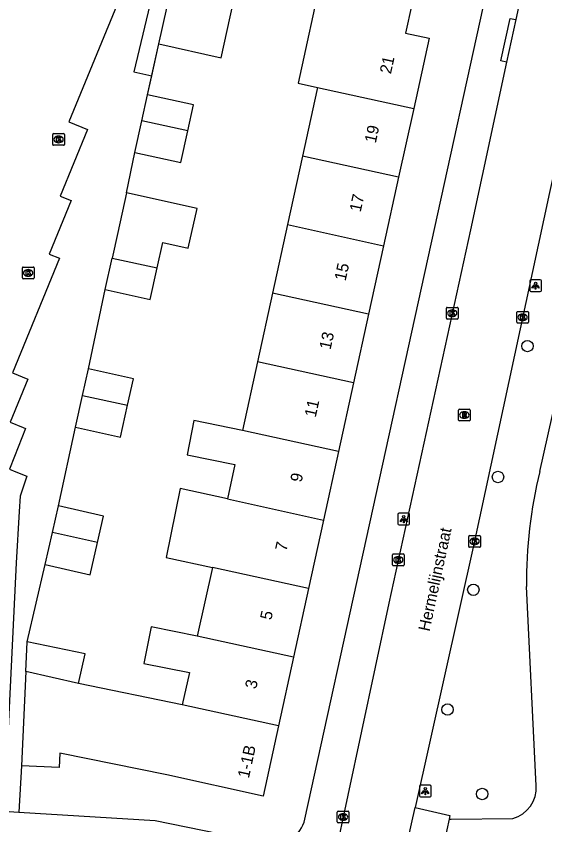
# Model space of a CAD drawing. Extents: x 160026 to 161302, y 384757 to 385701.
# Drawn here: x 160527 to 160572.2, y 385069.6 to 385138.7 of the extents above; entities that cross this region are included whole.
import ezdxf

# ---------------------------------------------------------------- set-up
doc = ezdxf.new("R2010")
doc.units = 0
for name, color, linetype in [('IMGEO_Boom', 7, 'Continuous'), ('IMGEO_Kolk', 7, 'Continuous'), ('IMGEO_Lichtpunt', 7, 'Continuous'), ('IMGEO_Muur', 7, 'Continuous'), ('IMGEO_Openbare_ruimte_label', 7, 'Continuous'), ('IMGEO_Pand', 7, 'Continuous'), ('IMGEO_Pand_nummerreeks', 7, 'Continuous'), ('IMGEO_Rijbaan_lokaal_open', 7, 'Continuous'), ('IMGEO_Rioolput', 7, 'Continuous'), ('IMGEO_Voetpad_halfverhard', 7, 'Continuous'), ('IMGEO_Voetpad_open', 7, 'Continuous')]:
    doc.layers.add(name, color=color, linetype=linetype)

msp = doc.modelspace()

# ---------------------------------------------------------------- linework, layer by layer
at = {"layer": 'IMGEO_Boom'}
for centre in [(160570.697, 385110.47), (160568.181, 385099.283), (160566.081, 385089.642), (160563.878, 385079.404), (160566.84, 385072.188)]:
    msp.add_circle(centre, 0.489, dxfattribs=at)
at = {"layer": 'IMGEO_Kolk'}
for p, q in [((160530.217, 385128.63), (160531.069, 385128.63)), ((160530.142, 385127.704), (160530.142, 385128.556)), ((160530.63, 385128.41), (160530.655, 385128.41)), ((160531.143, 385128.556), (160531.143, 385127.704)), ((160531.069, 385127.63), (160530.217, 385127.63)), ((160530.653, 385127.85), (160530.628, 385127.85)), ((160527.545, 385116.298), (160527.545, 385117.15)), ((160527.62, 385117.224), (160528.472, 385117.224)), ((160528.033, 385117.004), (160528.058, 385117.004)), ((160528.546, 385117.15), (160528.546, 385116.298)), ((160528.472, 385116.224), (160527.62, 385116.224)), ((160528.056, 385116.444), (160528.031, 385116.444)), ((160563.775, 385112.85), (160563.775, 385113.702)), ((160563.85, 385113.776), (160564.702, 385113.776)), ((160564.263, 385113.556), (160564.288, 385113.556)), ((160564.776, 385113.702), (160564.776, 385112.85)), ((160569.862, 385113.428), (160570.714, 385113.428)), ((160564.702, 385112.776), (160563.85, 385112.776)), ((160564.286, 385112.996), (160564.261, 385112.996)), ((160569.787, 385112.502), (160569.787, 385113.354)), ((160570.275, 385113.208), (160570.3, 385113.208)), ((160570.788, 385113.354), (160570.788, 385112.502)), ((160570.714, 385112.428), (160569.862, 385112.428)), ((160570.298, 385112.648), (160570.273, 385112.648)), ((160565.682, 385093.345), (160565.682, 385094.197)), ((160565.757, 385094.271), (160566.609, 385094.271)), ((160566.17, 385094.051), (160566.195, 385094.051)), ((160566.683, 385094.197), (160566.683, 385093.345)), ((160566.193, 385093.491), (160566.168, 385093.491)), ((160559.238, 385092.699), (160560.09, 385092.699)), ((160566.609, 385093.271), (160565.757, 385093.271)), ((160559.163, 385091.773), (160559.163, 385092.625)), ((160559.651, 385092.479), (160559.676, 385092.479)), ((160560.164, 385092.625), (160560.164, 385091.773)), ((160560.09, 385091.699), (160559.238, 385091.699)), ((160559.674, 385091.919), (160559.649, 385091.919)), ((160554.449, 385069.797), (160554.449, 385070.649)), ((160554.524, 385070.723), (160555.376, 385070.723)), ((160555.45, 385070.649), (160555.45, 385069.797)), ((160554.96, 385069.943), (160554.935, 385069.943)), ((160554.937, 385070.503), (160554.962, 385070.503)), ((160555.376, 385069.723), (160554.524, 385069.723))]:
    msp.add_line(p, q, dxfattribs=at)
for points in [[(160530.217, 385128.63), (160531.069, 385128.63)], [(160530.142, 385127.704), (160530.142, 385128.556)], [(160530.463, 385128.33), (160530.586, 385128.33), (160530.586, 385128.179), (160530.716, 385128.33), (160530.88, 385128.33), (160530.734, 385128.179), (160530.887, 385127.93), (160530.735, 385127.93), (160530.65, 385128.094), (160530.586, 385128.027), (160530.586, 385127.93), (160530.463, 385127.93), (160530.463, 385128.33)], [(160531.143, 385128.556), (160531.143, 385127.704)], [(160531.069, 385127.63), (160530.217, 385127.63)], [(160527.545, 385116.298), (160527.545, 385117.15)], [(160527.62, 385117.224), (160528.472, 385117.224)], [(160527.866, 385116.924), (160527.989, 385116.924), (160527.989, 385116.773), (160528.119, 385116.924), (160528.283, 385116.924), (160528.137, 385116.773), (160528.29, 385116.524), (160528.138, 385116.524), (160528.053, 385116.688), (160527.989, 385116.621), (160527.989, 385116.524), (160527.866, 385116.524), (160527.866, 385116.924)], [(160528.546, 385117.15), (160528.546, 385116.298)], [(160528.472, 385116.224), (160527.62, 385116.224)], [(160563.775, 385112.85), (160563.775, 385113.702)], [(160563.85, 385113.776), (160564.702, 385113.776)], [(160564.096, 385113.476), (160564.219, 385113.476), (160564.219, 385113.325), (160564.349, 385113.476), (160564.513, 385113.476), (160564.367, 385113.325), (160564.52, 385113.076), (160564.368, 385113.076), (160564.283, 385113.24), (160564.219, 385113.173), (160564.219, 385113.076), (160564.096, 385113.076), (160564.096, 385113.476)], [(160564.776, 385113.702), (160564.776, 385112.85)], [(160569.862, 385113.428), (160570.714, 385113.428)], [(160564.702, 385112.776), (160563.85, 385112.776)], [(160569.787, 385112.502), (160569.787, 385113.354)], [(160570.108, 385113.128), (160570.231, 385113.128), (160570.231, 385112.977), (160570.361, 385113.128), (160570.525, 385113.128), (160570.379, 385112.977), (160570.532, 385112.728), (160570.38, 385112.728), (160570.295, 385112.892), (160570.231, 385112.825), (160570.231, 385112.728), (160570.108, 385112.728), (160570.108, 385113.128)], [(160570.788, 385113.354), (160570.788, 385112.502)], [(160570.714, 385112.428), (160569.862, 385112.428)], [(160565.682, 385093.345), (160565.682, 385094.197)], [(160565.757, 385094.271), (160566.609, 385094.271)], [(160566.683, 385094.197), (160566.683, 385093.345)], [(160566.003, 385093.971), (160566.126, 385093.971), (160566.126, 385093.82), (160566.256, 385093.971), (160566.42, 385093.971), (160566.274, 385093.82), (160566.427, 385093.571), (160566.275, 385093.571), (160566.19, 385093.735), (160566.126, 385093.668), (160566.126, 385093.571), (160566.003, 385093.571), (160566.003, 385093.971)], [(160559.238, 385092.699), (160560.09, 385092.699)], [(160566.609, 385093.271), (160565.757, 385093.271)], [(160559.163, 385091.773), (160559.163, 385092.625)], [(160559.484, 385092.399), (160559.607, 385092.399), (160559.607, 385092.248), (160559.737, 385092.399), (160559.901, 385092.399), (160559.755, 385092.248), (160559.908, 385091.999), (160559.756, 385091.999), (160559.671, 385092.163), (160559.607, 385092.096), (160559.607, 385091.999), (160559.484, 385091.999), (160559.484, 385092.399)], [(160560.164, 385092.625), (160560.164, 385091.773)], [(160560.09, 385091.699), (160559.238, 385091.699)], [(160554.449, 385069.797), (160554.449, 385070.649)], [(160554.524, 385070.723), (160555.376, 385070.723)], [(160555.45, 385070.649), (160555.45, 385069.797)], [(160554.77, 385070.423), (160554.893, 385070.423), (160554.893, 385070.272), (160555.023, 385070.423), (160555.187, 385070.423), (160555.041, 385070.272), (160555.194, 385070.023), (160555.042, 385070.023), (160554.957, 385070.187), (160554.893, 385070.12), (160554.893, 385070.023), (160554.77, 385070.023), (160554.77, 385070.423)], [(160555.376, 385069.723), (160554.524, 385069.723)]]:
    msp.add_lwpolyline(points, dxfattribs=at)
for centre, start, end in [((160530.219, 385128.554), 91.55205, 178.44795), ((160530.219, 385128.554), 91.55205, 178.44795), ((160531.067, 385128.554), 1.55205, 88.44795), ((160531.067, 385128.554), 1.55205, 88.44795), ((160530.219, 385127.706), 181.55205, 268.44795), ((160530.219, 385127.706), 181.55205, 268.44795), ((160531.067, 385127.706), 271.55205, 358.44795), ((160531.067, 385127.706), 271.55205, 358.44795), ((160527.622, 385117.148), 91.55205, 178.44795), ((160527.622, 385117.148), 91.55205, 178.44795), ((160528.47, 385117.148), 1.55205, 88.44795), ((160528.47, 385117.148), 1.55205, 88.44795), ((160527.622, 385116.3), 181.55205, 268.44795), ((160527.622, 385116.3), 181.55205, 268.44795), ((160528.47, 385116.3), 271.55205, 358.44795), ((160528.47, 385116.3), 271.55205, 358.44795), ((160563.852, 385113.7), 91.55205, 178.44795), ((160563.852, 385113.7), 91.55205, 178.44795), ((160564.7, 385113.7), 1.55205, 88.44795), ((160564.7, 385113.7), 1.55205, 88.44795), ((160569.864, 385113.352), 91.55205, 178.44795), ((160569.864, 385113.352), 91.55205, 178.44795), ((160570.712, 385113.352), 1.55205, 88.44795), ((160570.712, 385113.352), 1.55205, 88.44795), ((160563.852, 385112.852), 181.55205, 268.44795), ((160563.852, 385112.852), 181.55205, 268.44795), ((160564.7, 385112.852), 271.55205, 358.44795), ((160564.7, 385112.852), 271.55205, 358.44795), ((160569.864, 385112.504), 181.55205, 268.44795), ((160569.864, 385112.504), 181.55205, 268.44795), ((160570.712, 385112.504), 271.55205, 358.44795), ((160570.712, 385112.504), 271.55205, 358.44795), ((160565.759, 385094.195), 91.55205, 178.44795), ((160565.759, 385094.195), 91.55205, 178.44795), ((160566.607, 385094.195), 1.55205, 88.44795), ((160566.607, 385094.195), 1.55205, 88.44795), ((160565.759, 385093.347), 181.55205, 268.44795), ((160565.759, 385093.347), 181.55205, 268.44795), ((160566.607, 385093.347), 271.55205, 358.44795), ((160566.607, 385093.347), 271.55205, 358.44795), ((160559.24, 385092.623), 91.55205, 178.44795), ((160559.24, 385092.623), 91.55205, 178.44795), ((160560.088, 385092.623), 1.55205, 88.44795), ((160560.088, 385092.623), 1.55205, 88.44795), ((160559.24, 385091.775), 181.55205, 268.44795), ((160559.24, 385091.775), 181.55205, 268.44795), ((160560.088, 385091.775), 271.55205, 358.44795), ((160560.088, 385091.775), 271.55205, 358.44795), ((160554.526, 385070.647), 91.55205, 178.44795), ((160554.526, 385070.647), 91.55205, 178.44795), ((160555.374, 385070.647), 1.55205, 88.44795), ((160555.374, 385070.647), 1.55205, 88.44795), ((160554.526, 385069.799), 181.55205, 268.44795), ((160554.526, 385069.799), 181.55205, 268.44795), ((160555.374, 385069.799), 271.55205, 358.44795), ((160555.374, 385069.799), 271.55205, 358.44795)]:
    msp.add_arc(centre, 0.0765, start, end, dxfattribs=at)
for centre, major_axis, ratio, start_param, end_param in [((160530.629, 385128.13), (-0.387, 0.002), 0.722429, 4.712389, 7.853982), ((160530.654, 385128.13), (-0.39, 0.002), 0.717154, 1.570796, 4.712389), ((160528.032, 385116.724), (-0.387, 0.002), 0.722429, 4.712389, 7.853982), ((160528.057, 385116.724), (-0.39, 0.002), 0.717154, 1.570796, 4.712389), ((160564.262, 385113.276), (-0.387, 0.002), 0.722429, 4.712389, 7.853982), ((160564.287, 385113.276), (-0.39, 0.002), 0.717154, 1.570796, 4.712389), ((160570.274, 385112.928), (-0.387, 0.002), 0.722429, 4.712389, 7.853982), ((160570.299, 385112.928), (-0.39, 0.002), 0.717154, 1.570796, 4.712389), ((160566.169, 385093.771), (-0.387, 0.002), 0.722429, 4.712389, 7.853982), ((160566.194, 385093.771), (-0.39, 0.002), 0.717154, 1.570796, 4.712389), ((160559.65, 385092.199), (-0.387, 0.002), 0.722429, 4.712389, 7.853982), ((160559.675, 385092.199), (-0.39, 0.002), 0.717154, 1.570796, 4.712389), ((160554.936, 385070.223), (-0.387, 0.002), 0.722429, 4.712389, 7.853982), ((160554.961, 385070.223), (-0.39, 0.002), 0.717154, 1.570796, 4.712389)]:
    msp.add_ellipse(centre, major_axis=major_axis, ratio=ratio, start_param=start_param, end_param=end_param, dxfattribs=at)
at = {"layer": 'IMGEO_Lichtpunt'}
for p, q in [((160570.894, 385116.033), (160570.894, 385115.226)), ((160570.894, 385116.033), (160570.894, 385115.226)), ((160571.796, 385116.128), (160570.988, 385116.128)), ((160571.796, 385116.128), (160570.988, 385116.128)), ((160571.89, 385115.226), (160571.89, 385116.033)), ((160571.89, 385115.226), (160571.89, 385116.033)), ((160570.988, 385115.132), (160571.796, 385115.132)), ((160570.988, 385115.132), (160571.796, 385115.132)), ((160560.534, 385096.177), (160559.726, 385096.177)), ((160560.534, 385096.177), (160559.726, 385096.177)), ((160559.632, 385096.082), (160559.632, 385095.275)), ((160559.632, 385096.082), (160559.632, 385095.275)), ((160560.628, 385095.275), (160560.628, 385096.082)), ((160560.628, 385095.275), (160560.628, 385096.082)), ((160559.726, 385095.181), (160560.534, 385095.181)), ((160559.726, 385095.181), (160560.534, 385095.181)), ((160561.473, 385072.834), (160561.473, 385072.027)), ((160561.473, 385072.834), (160561.473, 385072.027)), ((160562.375, 385072.929), (160561.567, 385072.929)), ((160562.375, 385072.929), (160561.567, 385072.929)), ((160562.469, 385072.027), (160562.469, 385072.834)), ((160562.469, 385072.027), (160562.469, 385072.834)), ((160561.567, 385071.933), (160562.375, 385071.933)), ((160561.567, 385071.933), (160562.375, 385071.933))]:
    msp.add_line(p, q, dxfattribs=at)
for points in [[(160571.268, 385115.697), (160571.307, 385115.669), (160571.119, 385115.407), (160571.081, 385115.434), (160571.268, 385115.697)], [(160571.37, 385115.649), (160571.417, 385115.649), (160571.417, 385115.327), (160571.37, 385115.327), (160571.37, 385115.649)], [(160571.48, 385115.669), (160571.518, 385115.696), (160571.705, 385115.434), (160571.666, 385115.406), (160571.48, 385115.669)], [(160560.006, 385095.746), (160560.045, 385095.718), (160559.857, 385095.456), (160559.819, 385095.483), (160560.006, 385095.746)], [(160560.108, 385095.698), (160560.155, 385095.698), (160560.155, 385095.376), (160560.108, 385095.376), (160560.108, 385095.698)], [(160560.218, 385095.718), (160560.256, 385095.745), (160560.443, 385095.483), (160560.404, 385095.455), (160560.218, 385095.718)], [(160561.847, 385072.498), (160561.886, 385072.47), (160561.698, 385072.208), (160561.66, 385072.235), (160561.847, 385072.498)], [(160561.949, 385072.45), (160561.996, 385072.45), (160561.996, 385072.128), (160561.949, 385072.128), (160561.949, 385072.45)], [(160562.059, 385072.47), (160562.097, 385072.497), (160562.284, 385072.235), (160562.245, 385072.207), (160562.059, 385072.47)]]:
    msp.add_lwpolyline(points, dxfattribs=at)
for centre in [(160571.393, 385115.831), (160560.131, 385095.88), (160561.972, 385072.632)]:
    msp.add_circle(centre, 0.0994, dxfattribs=at)
for centre, start, end in [((160570.988, 385116.033), 90, 180), ((160570.988, 385116.033), 90, 180), ((160571.796, 385116.033), 0, 90), ((160571.796, 385116.033), 0, 90), ((160570.988, 385115.226), 180, 270), ((160570.988, 385115.226), 180, 270), ((160571.796, 385115.226), 270, 0), ((160571.796, 385115.226), 270, 360), ((160559.726, 385096.082), 90, 180), ((160559.726, 385096.082), 90, 180), ((160560.534, 385096.082), 0, 90), ((160560.534, 385096.082), 0, 90), ((160559.726, 385095.275), 180, 270), ((160559.726, 385095.275), 180, 270), ((160560.534, 385095.275), 270, 0), ((160560.534, 385095.275), 270, 360), ((160561.567, 385072.834), 90, 180), ((160561.567, 385072.834), 90, 180), ((160562.375, 385072.834), 0, 90), ((160562.375, 385072.834), 0, 90), ((160561.567, 385072.027), 180, 270), ((160561.567, 385072.027), 180, 270), ((160562.375, 385072.027), 270, 0), ((160562.375, 385072.027), 270, 360)]:
    msp.add_arc(centre, 0.0946, start, end, dxfattribs=at)
at = {"layer": 'IMGEO_Muur'}
msp.add_lwpolyline([(160538.252, 385131.943), (160539.217, 385136.295)], dxfattribs=at)
at = {"layer": 'IMGEO_Pand'}
for points in [[(160539.217, 385136.295), (160540.577, 385142.413), (160543.395, 385142.397), (160546.135, 385142.382)], [(160539.217, 385136.295), (160544.519, 385135.117), (160546.135, 385142.382)], [(160553.142, 385142.259), (160551.1, 385132.935), (160552.764, 385132.571)], [(160561.352, 385142.132), (160560.275, 385137.217), (160562.294, 385136.775), (160560.979, 385130.771)], [(160552.764, 385132.571), (160552.709, 385132.319), (160551.48, 385126.709)], [(160552.764, 385132.571), (160560.979, 385130.771)], [(160537.759, 385129.713), (160538.252, 385131.943)], [(160541.686, 385128.854), (160542.177, 385131.075), (160538.252, 385131.943)], [(160560.979, 385130.771), (160559.696, 385124.91)], [(160537.161, 385127.012), (160537.759, 385129.713)], [(160541.686, 385128.854), (160537.759, 385129.713)], [(160537.161, 385127.012), (160541.086, 385126.144), (160541.686, 385128.854)], [(160551.48, 385126.709), (160550.197, 385120.848)], [(160559.696, 385124.91), (160551.48, 385126.709)], [(160559.696, 385124.91), (160558.412, 385119.049)], [(160536.455, 385123.573), (160535.701, 385120.173), (160535.216, 385117.986)], [(160539.071, 385117.142), (160539.553, 385119.32), (160541.719, 385118.84), (160542.473, 385122.239), (160536.455, 385123.573)], [(160550.197, 385120.848), (160548.913, 385114.987)], [(160550.197, 385120.848), (160558.412, 385119.049)], [(160558.412, 385119.049), (160557.128, 385113.188)], [(160534.619, 385115.29), (160535.216, 385117.986)], [(160535.216, 385117.986), (160539.071, 385117.142)], [(160534.619, 385115.29), (160538.471, 385114.436), (160539.071, 385117.142)], [(160548.913, 385114.987), (160547.63, 385109.126)], [(160557.128, 385113.188), (160548.913, 385114.987)], [(160557.128, 385113.188), (160555.845, 385107.327)], [(160547.63, 385109.126), (160546.346, 385103.265)], [(160555.845, 385107.327), (160547.63, 385109.126)], [(160532.694, 385106.255), (160533.2, 385108.525)], [(160536.535, 385105.414), (160537.038, 385107.669), (160533.2, 385108.525)], [(160555.845, 385107.327), (160554.561, 385101.466)], [(160532.088, 385103.539), (160532.694, 385106.255)], [(160532.694, 385106.255), (160536.535, 385105.414)], [(160532.088, 385103.539), (160535.926, 385102.683), (160536.535, 385105.414)], [(160546.346, 385103.265), (160542.211, 385104.109), (160541.614, 385101.182), (160545.707, 385100.347), (160545.063, 385097.404)], [(160554.561, 385101.466), (160546.346, 385103.265)], [(160554.561, 385101.466), (160553.277, 385095.604)], [(160545.063, 385097.404), (160541.024, 385098.289), (160539.825, 385092.409), (160543.779, 385091.543)], [(160530.111, 385094.536), (160530.634, 385096.826)], [(160533.975, 385093.69), (160534.49, 385095.946), (160530.634, 385096.826)], [(160545.063, 385097.404), (160553.277, 385095.604)], [(160553.277, 385095.604), (160551.994, 385089.744)], [(160529.485, 385091.793), (160530.111, 385094.536)], [(160533.975, 385093.69), (160530.111, 385094.536)], [(160529.485, 385091.793), (160533.341, 385090.913), (160533.975, 385093.69)], [(160543.779, 385091.543), (160542.496, 385085.682)], [(160551.994, 385089.744), (160543.779, 385091.543)], [(160551.994, 385089.744), (160550.711, 385083.883)], [(160542.496, 385085.682), (160538.558, 385086.465), (160537.939, 385083.349), (160541.816, 385082.578), (160541.212, 385079.821)], [(160527.841, 385082.656), (160527.954, 385085.191)], [(160532.33, 385081.622), (160532.927, 385084.178), (160527.954, 385085.191)], [(160550.711, 385083.883), (160542.496, 385085.682)], [(160550.711, 385083.883), (160549.427, 385078.022)], [(160527.841, 385082.656), (160527.483, 385074.6)], [(160532.33, 385081.622), (160527.841, 385082.656)], [(160541.212, 385079.821), (160532.33, 385081.622)], [(160549.427, 385078.022), (160541.212, 385079.821)], [(160549.427, 385078.022), (160548.111, 385072.013), (160539.896, 385073.812), (160530.743, 385075.667), (160530.69, 385074.46), (160527.483, 385074.6)]]:
    msp.add_lwpolyline(points, dxfattribs=at)
at = {"layer": 'IMGEO_Rijbaan_lokaal_open'}
for points in [[(160538.236, 385145.988), (160531.521, 385129.64), (160533.124, 385128.982), (160530.784, 385123.285), (160531.722, 385122.9), (160529.847, 385118.334), (160530.721, 385117.975), (160526.704, 385108.195), (160528.021, 385107.654), (160526.502, 385103.957), (160527.617, 385103.499), (160527.811, 385103.422), (160526.87, 385101.038), (160526.438, 385099.945), (160526.983, 385099.725), (160527.939, 385099.339), (160527.351, 385097.637), (160527.276, 385096.343), (160527.02, 385091.935), (160525.98, 385070.724)], [(160571.216, 385145.425), (160571.065, 385144.722), (160569.7, 385138.374)], [(160569.7, 385138.374), (160568.918, 385134.738)], [(160568.918, 385134.738), (160565.833, 385120.389), (160558.856, 385088.502), (160554.181, 385066.621)], [(160574.748, 385133.329), (160572.571, 385123.582), (160566.132, 385093.537), (160561.106, 385071.043)], [(160554.181, 385066.621), (160559.854, 385065.441), (160561.106, 385071.043)]]:
    msp.add_lwpolyline(points, dxfattribs=at)
at = {"layer": 'IMGEO_Rioolput'}
for p, q in [((160564.807, 385104.147), (160564.807, 385104.999)), ((160564.882, 385105.073), (160565.734, 385105.073)), ((160565.295, 385104.853), (160565.32, 385104.853)), ((160565.808, 385104.999), (160565.808, 385104.147)), ((160565.734, 385104.073), (160564.882, 385104.073)), ((160565.318, 385104.293), (160565.293, 385104.293))]:
    msp.add_line(p, q, dxfattribs=at)
for points in [[(160564.807, 385104.147), (160564.807, 385104.999)], [(160564.882, 385105.073), (160565.734, 385105.073)], [(160565.396, 385104.771), (160565.144, 385104.773), (160565.144, 385104.373)], [(160565.144, 385104.373), (160565.268, 385104.373), (160565.268, 385104.535), (160565.279, 385104.535)], [(160565.322, 385104.692), (160565.268, 385104.692), (160565.268, 385104.611)], [(160565.268, 385104.611), (160565.32, 385104.611)], [(160565.326, 385104.506), (160565.397, 385104.373), (160565.537, 385104.373), (160565.472, 385104.499)], [(160565.808, 385104.999), (160565.808, 385104.147)], [(160565.734, 385104.073), (160564.882, 385104.073)]]:
    msp.add_lwpolyline(points, dxfattribs=at)
for centre, radius, start, end in [((160564.884, 385104.997), 0.0765, 91.55205, 178.44795), ((160564.884, 385104.997), 0.0765, 91.55205, 178.44795), ((160565.278, 385104.482), 0.0533, 26.02933, 88.69889), ((160565.304, 385104.8), 0.19, 274.7715, 282.96867), ((160565.328, 385104.596), 0.0964, 77.00612, 93.18647), ((160565.342, 385104.653), 0.0378, 276.66336, 79.67722), ((160565.395, 385104.661), 0.109, 350.36119, 89.41601), ((160565.393, 385104.661), 0.112, 277.58423, 350.98172), ((160565.377, 385104.446), 0.108, 29.51342, 73.79051), ((160565.732, 385104.997), 0.0765, 1.55205, 88.44795), ((160565.732, 385104.997), 0.0765, 1.55205, 88.44795), ((160564.884, 385104.149), 0.0765, 181.55205, 268.44795), ((160564.884, 385104.149), 0.0765, 181.55205, 268.44795), ((160565.732, 385104.149), 0.0765, 271.55205, 358.44795), ((160565.732, 385104.149), 0.0765, 271.55205, 358.44795)]:
    msp.add_arc(centre, radius, start, end, dxfattribs=at)
for centre, major_axis, ratio, start_param, end_param in [((160565.294, 385104.573), (-0.387, 0.002), 0.722429, 4.712389, 7.853982), ((160565.319, 385104.573), (-0.39, 0.002), 0.717154, 1.570796, 4.712389)]:
    msp.add_ellipse(centre, major_axis=major_axis, ratio=ratio, start_param=start_param, end_param=end_param, dxfattribs=at)
at = {"layer": 'IMGEO_Voetpad_halfverhard'}
for points in [[(160571.746, 385099.761), (160579.038, 385132.279), (160578.019, 385132.528), (160574.748, 385133.329)], [(160571.452, 385072.898), (160570.606, 385089.926)], [(160564.015, 385070.04), (160564.192, 385070.042), (160569.462, 385070.092)]]:
    msp.add_lwpolyline(points, dxfattribs=at)
for centre, radius, start, end in [((160612.942, 385090.002), 42.336, 166.67312, 180.10329), ((160568.704, 385072.738), 2.752, 285.97793, 3.33395)]:
    msp.add_arc(centre, radius, start, end, dxfattribs=at)
at = {"layer": 'IMGEO_Voetpad_open'}
for points in [[(160538.236, 385145.988), (160539.654, 385144.793), (160537.071, 385133.905), (160538.611, 385133.564)], [(160551.687, 385070.032), (160567.473, 385142.038)], [(160568.918, 385134.738), (160568.43, 385134.842), (160569.212, 385138.478), (160569.7, 385138.374)], [(160538.611, 385133.564), (160539.217, 385136.295)], [(160538.252, 385131.943), (160538.611, 385133.564)], [(160536.455, 385123.573), (160537.161, 385127.012)], [(160533.2, 385108.525), (160534.619, 385115.29)], [(160530.634, 385096.826), (160532.088, 385103.539)], [(160527.954, 385085.191), (160529.485, 385091.793)], [(160527.483, 385074.6), (160527.247, 385070.646)], [(160525.98, 385070.724), (160527.247, 385070.646)], [(160527.247, 385070.646), (160538.903, 385069.928), (160548.517, 385067.968)], [(160561.106, 385071.043), (160564.081, 385070.348), (160564.015, 385070.04)], [(160564.015, 385070.04), (160563.624, 385068.209)]]:
    msp.add_lwpolyline(points, dxfattribs=at)
msp.add_arc((160549.055, 385070.608), 2.694, 258.47793, 347.6587, dxfattribs=at)

# ---------------------------------------------------------------- texts
at = {"layer": 'IMGEO_Openbare_ruimte_label'}
msp.add_text('Hermelijnstraat', height=1, rotation=77.88124, dxfattribs=at).set_placement((160562.333, 385086.032))
at = {"layer": 'IMGEO_Pand_nummerreeks'}
for s, rotation, p in [('21', 77.64724, (160559.034, 385133.674)), ('19', 77.64724, (160557.74, 385127.764)), ('17', 77.64714, (160556.451, 385121.877)), ('15', 77.64714, (160555.161, 385115.989)), ('13', 77.64714, (160553.872, 385110.102)), ('11', 77.64714, (160552.608, 385104.326)), ('9', 77.64714, (160551.393, 385098.777)), ('7', 77.64724, (160550.104, 385092.888)), ('5', 77.64714, (160548.815, 385087.002)), ('3', 77.64714, (160547.525, 385081.115)), ('1-1B', 77.64724, (160546.898, 385073.484))]:
    msp.add_text(s, height=1, rotation=rotation, dxfattribs=at).set_placement(p)

doc.saveas('drawing.dxf')
